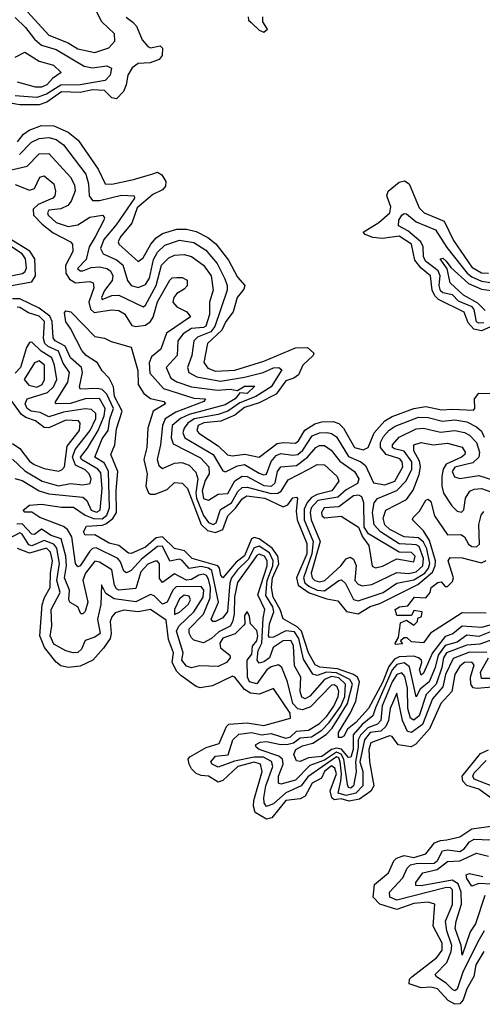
# Model space of a CAD drawing. Extents: x 2494106 to 2685573, y 758056 to 915185.
# Tile 467 of 507: x 2658364 to 2660279, y 878561 to 882634. Entities that reach past the tile are written whole.
import ezdxf

# ---------------------------------------------------------------- set-up
doc = ezdxf.new("R2010")
doc.units = 0

msp = doc.modelspace()

# ---------------------------------------------------------------- linework, layer by layer
at = {"layer": '0CON05XD'}
for points in [[(2658395.8, 882665.8), (2658485, 882569.5), (2658565, 882538.1), (2658605, 882513.2), (2658675, 882498.5), (2658732.6, 882517.4), (2658757.8, 882545), (2658756.4, 882575), (2658704.5, 882625), (2658684, 882665)], [(2658345, 882642.2), (2658388.3, 882601.7), (2658425, 882552.9), (2658455, 882528.2), (2658515, 882510), (2658631.4, 882441.4), (2658665, 882435.3), (2658725, 882442.5), (2658743.4, 882433.4), (2658738.2, 882405), (2658717.5, 882382.5), (2658615, 882364.9), (2658535, 882362.3), (2658475, 882325.7), (2658435, 882311.6), (2658345, 882318.4)], [(2658805, 882643.8), (2658833, 882623), (2658847, 882606.9), (2658870.7, 882550.7), (2658895, 882522.5), (2658905, 882518), (2658945, 882525.6), (2658955.4, 882515.4), (2658954.4, 882485), (2658940.9, 882469.1), (2658904.6, 882455.3), (2658855, 882452.9), (2658829.2, 882435)], [(2659310, 882645), (2659311.7, 882631.7), (2659321.7, 882621.7), (2659355, 882590), (2659375, 882582.5)], [(2659375, 882582.5), (2659390, 882595), (2659370, 882625), (2659370, 882645)], [(2658345, 882478.5), (2658385, 882499.4), (2658445, 882462.7), (2658503.8, 882445), (2658536.2, 882415), (2658499.6, 882390.4), (2658476.5, 882365), (2658455, 882354.7), (2658430, 882355), (2658354.8, 882374.8)], [(2658829.2, 882435), (2658812.1, 882405), (2658805.3, 882364.8), (2658793.4, 882336.6), (2658765, 882306.5), (2658745, 882310.6), (2658715, 882340.3), (2658665, 882343.8), (2658615, 882333), (2658536.9, 882335), (2658476.7, 882293.3), (2658445, 882281), (2658365, 882281.7), (2658325, 882288.7)], [(2658355, 882128.7), (2658379.4, 882160.6), (2658402.8, 882177.2), (2658455, 882196.2), (2658505, 882194.8), (2658565, 882168.2), (2658606.2, 882135), (2658689.3, 882015), (2658718, 881955), (2658745, 881953.3), (2658835, 881972.3), (2658915, 881996.9), (2658935, 882002.5), (2658952.3, 881992.4), (2658968.8, 881965), (2658967.9, 881945), (2658955, 881930), (2658915, 881910.5), (2658850.7, 881855), (2658827.6, 881792.4), (2658781.8, 881735), (2658772.1, 881715), (2658774.5, 881705), (2658855, 881634), (2658875, 881648.9), (2658906.4, 881705), (2658929, 881731), (2658955, 881749.2), (2659015, 881766.8), (2659055, 881767.6), (2659095, 881757.4), (2659142.6, 881732.6), (2659176.2, 881706.2), (2659228.9, 881638.9), (2659265, 881568.9), (2659295.7, 881534.3), (2659291.1, 881518.9), (2659264.5, 881485), (2659247.3, 881425), (2659217.5, 881385), (2659200.3, 881349.8), (2659141.3, 881295), (2659125.8, 881215.8), (2659142.1, 881192.1), (2659175, 881180), (2659254.2, 881184.2), (2659375, 881221.4), (2659505, 881276.7), (2659555, 881278.1), (2659582, 881255), (2659579.2, 881245), (2659536.1, 881205), (2659517.9, 881165), (2659498.6, 881151.4), (2659465, 881140.3), (2659425, 881084.7), (2659355, 881049), (2659295, 881030.2), (2659255, 880998.5), (2659197.2, 880972.8), (2659126.6, 880966.6), (2659103.2, 880955), (2659097.7, 880935), (2659105, 880923.1), (2659185, 880871.1), (2659223.6, 880833.6), (2659245, 880830.2), (2659296.5, 880836.5), (2659355.7, 880824.3), (2659429.7, 880880.3), (2659455, 880885.7), (2659505, 880881.8), (2659517.6, 880892.4), (2659544, 880936), (2659585, 880961.7), (2659615, 880971), (2659661.7, 880971.7), (2659685, 880963.3), (2659704.8, 880944.8), (2659750, 880865), (2659785.9, 880854.1), (2659805.9, 880864.1), (2659831.1, 880925), (2659875, 880974.2), (2659905, 880992.7), (2659994.8, 881025.2), (2660045, 881034.3), (2660109.6, 881019.6), (2660155, 881023.3), (2660241.7, 881018.3), (2660247.8, 881025), (2660246.9, 881065), (2660265, 881089.1), (2660385, 881088.1)], [(2658363.6, 882076.4), (2658412.7, 882127.3), (2658445, 882142.1), (2658485, 882146.5), (2658515, 882138.4), (2658545.9, 882115.9), (2658637.8, 881995), (2658648.4, 881955), (2658651.1, 881905), (2658665, 881886.5), (2658695, 881885.9), (2658785, 881907.8), (2658837.5, 881905), (2658838.8, 881895), (2658763.3, 881785), (2658712.5, 881725), (2658698.1, 881688.1), (2658708.9, 881665), (2658765, 881641.2), (2658790.4, 881620.5), (2658810.3, 881555), (2658825, 881534.1), (2658855, 881526.3), (2658885, 881538), (2658901.1, 881565), (2658917.5, 881642.5), (2658935, 881672), (2658965, 881700.8), (2659025, 881721.4), (2659085, 881711.9), (2659135, 881681.2), (2659181.6, 881625), (2659212.6, 881562.6), (2659223.2, 881535), (2659222.5, 881515), (2659171.3, 881365), (2659155, 881342.1), (2659099.6, 881320.5), (2659085.3, 881305), (2659075.9, 881245), (2659058.2, 881195), (2659063.6, 881175), (2659097.1, 881157.1), (2659195, 881139), (2659294.3, 881155), (2659371.1, 881175), (2659415, 881194.3), (2659436.2, 881195), (2659449.6, 881185), (2659405, 881115.2), (2659341.9, 881075), (2659275, 881049.2), (2659225, 881014.6), (2659185, 881000.8), (2659086.7, 880983.3), (2659059.5, 880965), (2659044.2, 880945), (2659039.4, 880925), (2659047.9, 880905), (2659165, 880835.7), (2659205, 880768.1), (2659216, 880764), (2659265, 880788.9), (2659295, 880794.3), (2659355, 880758.4), (2659375, 880751.8), (2659385, 880754.5), (2659405, 880807.1), (2659425, 880831.2), (2659445, 880839.3), (2659495, 880832.5), (2659515, 880836), (2659536.1, 880853.9), (2659575, 880912.3), (2659605, 880925.2), (2659636.1, 880926.1), (2659655, 880922.6), (2659675, 880908.9), (2659725, 880827.4), (2659775.4, 880805), (2659795, 880790), (2659827.8, 880717.7), (2659875, 880709.6), (2659916.2, 880725), (2659949.8, 880785), (2659947.2, 880805), (2659937.8, 880817.8), (2659881.4, 880835), (2659856.7, 880865), (2659856.8, 880885), (2659869.8, 880910.2), (2659893.4, 880936.6), (2659917.4, 880952.6), (2660015, 880989.4), (2660055, 880988.4), (2660113.6, 880973.6), (2660165, 880978.9), (2660215, 880970.7), (2660255, 880949.5), (2660275, 880932.5), (2660286.5, 880906.5)], [(2658312, 882008), (2658395, 882027.3), (2658445, 882079.2), (2658485, 882080.5), (2658575, 881983.1), (2658590.7, 881950.7), (2658593.8, 881926.2), (2658577, 881883), (2658563.3, 881865), (2658535, 881851.8), (2658485, 881845.3), (2658478.8, 881835), (2658482, 881825), (2658515, 881794.8), (2658565, 881777.8), (2658604.5, 881785.5), (2658655, 881816.8), (2658706.7, 881825), (2658715.4, 881815.4), (2658712.7, 881805), (2658676.1, 881735)], [(2658345, 881951.8), (2658405, 881928.5), (2658425.5, 881935), (2658447.5, 881982.5), (2658465, 881988.1), (2658505.4, 881955), (2658512.1, 881925), (2658509.6, 881905), (2658501.9, 881895), (2658440.2, 881869.8), (2658420.4, 881850.5), (2658421.5, 881825), (2658457.8, 881787.8), (2658502.3, 881752.3), (2658573.8, 881715), (2658582.5, 881705), (2658584.4, 881675), (2658553.1, 881616.9), (2658555.4, 881585.4), (2658570.4, 881560.4), (2658595, 881545.7), (2658655, 881551.2), (2658668.1, 881545), (2658670.7, 881525), (2658649.8, 881465), (2658656.9, 881436.9), (2658672.7, 881422.7), (2658745, 881433.5), (2658775, 881430.7), (2658797.7, 881417.7), (2658828.9, 881368.9), (2658845, 881364.6), (2658885, 881370.8), (2658904.8, 881385.2), (2658916.7, 881403.3), (2658935, 881466.5), (2658985, 881557.1), (2658995, 881565.6), (2659015, 881568.1), (2659036.8, 881566.8), (2659056.8, 881556.8), (2659057, 881533), (2659045, 881518.8), (2659015, 881502), (2659001.4, 881485), (2658997.8, 881465), (2659015, 881445.6), (2659055.6, 881425), (2659070.6, 881405), (2658972.3, 881337.7), (2658948.9, 881271.1), (2658910.1, 881239.9), (2658899.3, 881215), (2658902.1, 881172), (2658959, 881109), (2659085, 881068), (2659133.3, 881065), (2659125.8, 881055), (2659010.1, 881009.9), (2658966.6, 880983.4), (2658955.2, 880955), (2658947, 880875), (2658933.5, 880815), (2658939.7, 880789.7), (2658955, 880777.5), (2659005, 880800), (2659035, 880802.7), (2659065, 880790.8), (2659092.8, 880762.7), (2659100.7, 880735), (2659092.6, 880677.4), (2659095.5, 880655), (2659125, 880582.7), (2659145, 880554.1), (2659165, 880546.1), (2659177.8, 880552.2), (2659195, 880607.9), (2659240.6, 880635), (2659267.1, 880682.8), (2659285, 880699), (2659305, 880700.6), (2659405, 880674), (2659432.5, 880675), (2659445.8, 880684.2), (2659475, 880731.2), (2659560.6, 880775), (2659595, 880793.8), (2659625, 880792.7), (2659677.8, 880745), (2659685.5, 880725), (2659656.2, 880685), (2659595, 880669.6), (2659572.3, 880657.7), (2659553.3, 880636.7), (2659541.1, 880608.9), (2659540.9, 880565), (2659578.1, 880475), (2659573, 880425), (2659538, 880325), (2659544.8, 880305), (2659561.2, 880291.2), (2659595, 880274.6), (2659625, 880271.2), (2659685, 880314.6), (2659696.6, 880316.6), (2659711.9, 880301.9), (2659745, 880235.7), (2659765, 880230.8), (2659867.8, 880265), (2659925, 880303.8), (2659995, 880316.9), (2660040.6, 880345), (2660055.9, 880365), (2660061, 880385), (2660048.9, 880445), (2660035, 880473.5), (2660015, 880491.1), (2659955, 880494.8), (2659896.2, 880525), (2659874.7, 880545), (2659868, 880572), (2659880, 880605), (2659965, 880649.5), (2659992.3, 880687.7), (2660017.4, 880752.6), (2660023.3, 880785), (2660018.5, 880808.5), (2659995, 880850), (2659995.7, 880875), (2660025, 880884.7), (2660075, 880875.3), (2660135, 880882.7), (2660195, 880866.4), (2660208.2, 880845), (2660206.5, 880835), (2660191.9, 880825), (2660129.7, 880795), (2660117.1, 880775), (2660111.6, 880745), (2660110.8, 880705), (2660118.7, 880675), (2660152.7, 880622.7), (2660175, 880601.4), (2660193, 880597), (2660202.8, 880607.2), (2660208.5, 880655), (2660226.6, 880683.4), (2660245, 880692.3), (2660275, 880694.7), (2660365, 880663.1)], [(2660335, 881373.6), (2660275, 881346.5), (2660244, 881354), (2660219.9, 881379.9), (2660203.9, 881423.9), (2660097, 881477), (2660082, 881492), (2660070.6, 881515), (2660064, 881575), (2660025.9, 881605.9), (2659999.2, 881639.2), (2659985, 881705.3), (2659935, 881738.4), (2659865, 881728.9), (2659825, 881733.4), (2659793.3, 881745), (2659786.2, 881755), (2659850.5, 881795), (2659895.3, 881835), (2659899.9, 881859.9), (2659883.1, 881905), (2659889.2, 881925), (2659935, 881961.4), (2659957.1, 881967.1), (2659975.4, 881955.4), (2660017.1, 881855), (2660038.1, 881835), (2660120.2, 881800.2), (2660160, 881720), (2660235, 881610.3), (2660275, 881586.4), (2660305, 881585.9)], [(2660285, 881380.6), (2660265, 881378.5), (2660255, 881384.8), (2660245.2, 881435), (2660236.7, 881446.7), (2660179.8, 881469.8), (2660155, 881496), (2660115, 881503.4), (2660105, 881512.4), (2660100.2, 881535), (2660103.6, 881575), (2660096.2, 881595), (2660044, 881635), (2660035.6, 881655), (2660034.1, 881695), (2660024.4, 881715), (2659970.5, 881760.5), (2659931.2, 881781.2), (2659933.2, 881805), (2659945, 881825.5), (2659955, 881832.3), (2659965, 881830.4), (2660005, 881798), (2660084.5, 881764.5), (2660131.9, 881691.9), (2660216.7, 881585), (2660235, 881569.7), (2660275, 881552.2), (2660312.8, 881547.2)], [(2658315, 881531), (2658415, 881549.4), (2658429.1, 881575), (2658426.2, 881645), (2658405.8, 881675.8), (2658313.1, 881733.1)], [(2658676.1, 881735), (2658651.1, 881695), (2658638.6, 881641.4), (2658603.1, 881605), (2658613.8, 881595), (2658625, 881594.7), (2658660.6, 881609.4), (2658695, 881611.1), (2658724.2, 881605), (2658739.6, 881595), (2658749.2, 881575), (2658747.3, 881555), (2658715, 881514.3), (2658703.1, 881485), (2658705.9, 881475.9), (2658745, 881493.1), (2658774.7, 881494.7), (2658875, 881445.6), (2658885, 881452.9), (2658929.3, 881535), (2658951.5, 881618.5), (2658981.2, 881648.8), (2659005, 881659.6), (2659045, 881662), (2659075, 881654.6), (2659125, 881617.9), (2659156.8, 881575), (2659164.6, 881515), (2659149.7, 881465), (2659149.3, 881415), (2659135, 881366.4), (2659125, 881360.2), (2659075, 881357), (2659040.5, 881335), (2659018.2, 881305), (2659015.3, 881245), (2658970, 881195), (2658989.3, 881150.7), (2659014.6, 881135.4), (2659075, 881115.6), (2659182.1, 881102.1), (2659235.6, 881105.6), (2659265, 881100.6), (2659295, 881118.1), (2659337.5, 881117.5), (2659305, 881087.8), (2659275, 881090), (2659255.2, 881065), (2659215, 881040.5), (2659065, 881001.1), (2659030.3, 880985), (2658994.7, 880955), (2658991.1, 880905), (2658999.2, 880879.2), (2659112, 880822), (2659147.2, 880785), (2659148, 880755), (2659132.4, 880727.6), (2659119.5, 880685), (2659125, 880654.1), (2659145, 880646.9), (2659185, 880671.1), (2659225, 880674.6), (2659254.1, 880725.9), (2659285, 880746.2), (2659305, 880744.8), (2659375, 880706.9), (2659406.1, 880703.9), (2659421.9, 880718.1), (2659431.3, 880765), (2659445, 880784.6), (2659509.9, 880790.1), (2659555.8, 880824.2), (2659589.1, 880865), (2659605, 880872.8), (2659625, 880872.5), (2659652.9, 880852.9), (2659688.4, 880808.4), (2659749.6, 880765), (2659767.8, 880735), (2659762.3, 880715), (2659715, 880689.4), (2659681.4, 880658.6), (2659598.2, 880645), (2659570.2, 880615), (2659565.8, 880595), (2659570.2, 880565), (2659607.2, 880475), (2659570.6, 880345), (2659573.9, 880325), (2659585, 880313.8), (2659605, 880309.1), (2659627.3, 880315), (2659693, 880375), (2659715, 880403.3), (2659731.2, 880411.2), (2659745, 880402.5), (2659756.2, 880376.2), (2659751.6, 880315), (2659765, 880298.7), (2659781.6, 880291.6), (2659821.8, 880298.2), (2659925, 880347), (2659975, 880342.8), (2660005, 880349.7), (2660032.7, 880375), (2660035.1, 880405), (2660017.6, 880455), (2660005, 880462.5), (2659987, 880463), (2659935, 880466.5), (2659857.4, 880515), (2659831.6, 880545), (2659823.9, 880595), (2659831.4, 880635), (2659845, 880653.2), (2659925, 880686.7), (2659963.1, 880726.9), (2659987, 880775), (2659987.4, 880805), (2659955, 880849), (2659915, 880858.8), (2659907.5, 880865), (2659907.3, 880875), (2659935, 880907.8), (2660005, 880941.4), (2660035, 880944.1), (2660105, 880928), (2660165, 880934.8), (2660205, 880926.4), (2660225, 880915.9), (2660255.2, 880885), (2660266.7, 880845), (2660264.3, 880825), (2660239.1, 880800.9), (2660165, 880783.6), (2660154, 880765), (2660163, 880743), (2660185, 880736.5), (2660265, 880748), (2660355, 880719)], [(2658295, 881568), (2658375.6, 881584.4), (2658387.2, 881592.8), (2658392.4, 881607.6), (2658388.1, 881645), (2658374, 881665), (2658305, 881710.5)], [(2660290.4, 881430.4), (2660260.8, 881460.8), (2660200.6, 881495), (2660146.2, 881545), (2660132.9, 881602.9), (2660104.3, 881645), (2660115, 881646.9), (2660128.9, 881635), (2660148.6, 881608.5), (2660222.1, 881542.1), (2660275, 881519.8), (2660316.9, 881513.1)], [(2660375, 880127.1), (2660265, 880083), (2660215, 880088.2), (2660175, 880058.8), (2660125, 880045.6), (2660095.4, 880005), (2660083.7, 879955), (2660058.4, 879895), (2660021.1, 879865), (2660005, 879832.9), (2659977.6, 879957.6), (2659955, 879973.5), (2659925, 879967.3), (2659905, 879944.3), (2659837, 879787), (2659825.7, 879754.3), (2659781.5, 879718.5), (2659744.2, 879675.8), (2659744.4, 879615.6), (2659735, 879583.2), (2659725, 879582.9), (2659696.4, 879616.4), (2659675, 879621.5), (2659655.1, 879614.9), (2659615, 879587), (2659559.4, 879580.6), (2659525, 879565.4), (2659509.1, 879569.1), (2659498.9, 879595), (2659506.6, 879615), (2659535, 879630.4), (2659577.9, 879642.1), (2659632.8, 879677.3), (2659656.8, 879703.2), (2659721.2, 879805), (2659741.7, 879885), (2659730.4, 879905), (2659675, 879932.3), (2659634.3, 879935.7), (2659595, 879921.6), (2659577.2, 879927.2), (2659538.6, 879988.6), (2659519.1, 880075), (2659501.3, 880101.4), (2659465, 880106), (2659415, 880080), (2659398.5, 880078.5), (2659394.4, 880085), (2659398.2, 880135), (2659416.4, 880185), (2659411.2, 880205), (2659382.7, 880252.7), (2659389, 880315), (2659412.1, 880375), (2659413.5, 880395), (2659398.5, 880428.5), (2659355, 880456), (2659335, 880449.6), (2659309, 880401), (2659265, 880358), (2659241, 880325), (2659233.3, 880305), (2659223.6, 880186.4), (2659205, 880159.7), (2659175, 880145.4), (2659163.3, 880145), (2659156.5, 880155), (2659187, 880225), (2659159.5, 880355), (2659145, 880365.3), (2659115, 880372.1), (2659065, 880364.1), (2659036.9, 880396.9), (2659025, 880402.1), (2658985, 880393.6), (2658955, 880456.1), (2658935, 880454.8), (2658868, 880402), (2658825, 880355.3), (2658805.5, 880345.6), (2658795, 880353.1), (2658781.3, 880391.3), (2658770, 880405), (2658680, 880450), (2658665, 880446.8), (2658653.9, 880436.1), (2658615, 880374.6), (2658605, 880371.1), (2658595.3, 880385.3), (2658580, 880495), (2658562, 880525), (2658545, 880537.4), (2658448, 880575), (2658415, 880596.7), (2658385, 880596.7), (2658378.8, 880605), (2658405, 880625.8), (2658455, 880630), (2658537.5, 880617.5), (2658587.2, 880617.2), (2658634.7, 880584.7), (2658670.2, 880570.2), (2658705, 880569.8), (2658724.6, 880585), (2658735.7, 880615), (2658731.4, 880765), (2658715, 880799.1), (2658675.4, 880825), (2658705, 880900.5), (2658730.2, 880935), (2658737.3, 880982.7), (2658752.3, 881025), (2658724.8, 881085), (2658705, 881104.4), (2658685, 881109), (2658615, 881106.2), (2658611.5, 881115), (2658624.7, 881175), (2658619.4, 881195), (2658574.6, 881234.6), (2658553, 881283), (2658511.6, 881305), (2658502, 881318), (2658498.2, 881385), (2658488.2, 881408.2), (2658445, 881441.1), (2658365, 881479.2), (2658335, 881479.4)], [(2658344.5, 880735.5), (2658375, 880728.1), (2658445, 880685.7), (2658485, 880672.5), (2658625, 880658.8), (2658641.4, 880645), (2658660, 880605), (2658682.6, 880597.4), (2658697.2, 880605), (2658705.1, 880694.9), (2658699.5, 880759.5), (2658688, 880775), (2658620, 880815), (2658615.3, 880825), (2658645, 880861.1), (2658688.9, 880935), (2658714.1, 880995), (2658718.3, 881025), (2658695, 881067.4), (2658635.7, 881065), (2658575, 881045.9), (2658515.6, 881045.6), (2658511.1, 881051.1), (2658563.9, 881135), (2658569.7, 881175), (2658543.6, 881213.6), (2658525, 881263.1), (2658482.4, 881282.4), (2658468.4, 881295), (2658462.7, 881315), (2658466.7, 881385), (2658445, 881407.6), (2658401.1, 881421.1), (2658365, 881444.1), (2658354, 881445)], [(2660405, 880156.1), (2660275, 880119.7), (2660195, 880125.1), (2660156.7, 880093.3), (2660125, 880083), (2660072.4, 880015), (2660035, 879930.8), (2660025, 879922.5), (2660018.9, 879945), (2660028.2, 879975), (2660026.4, 879985), (2660014.6, 879995), (2659995, 880001.5), (2659935, 879999.1), (2659915, 879989.5), (2659892, 879958), (2659865, 879892.7), (2659808.1, 879785), (2659755, 879726.8), (2659721, 879699), (2659705, 879670), (2659695.4, 879664.6), (2659683.3, 879665), (2659683.5, 879685), (2659732.8, 879767.2), (2659754.8, 879815), (2659760.7, 879845), (2659770.5, 879895), (2659762.7, 879915), (2659746.2, 879926.1), (2659679.1, 879949.1), (2659606.3, 879956.3), (2659587.5, 879965), (2659559.1, 880015), (2659530.6, 880105), (2659512.8, 880122.8), (2659455, 880155.5), (2659442.4, 880195), (2659413, 880245), (2659406.6, 880285), (2659410.8, 880325), (2659436.2, 880383.8), (2659432.4, 880415), (2659408.5, 880448.5), (2659355, 880486.3), (2659335, 880492.6), (2659324, 880486), (2659295, 880415.7), (2659260.2, 880389.8), (2659205, 880325.6), (2659196, 880336), (2659191.7, 880365), (2659184.6, 880374.6), (2659078.5, 880405), (2659046.4, 880436.4), (2659005, 880446.3), (2658955.5, 880495.5), (2658928.8, 880491.2), (2658885, 880452.4), (2658825, 880426.2), (2658815, 880427.1), (2658775, 880459.1), (2658735, 880468.2), (2658675, 880503.4), (2658635, 880501.5), (2658628.2, 880515), (2658640.9, 880539.1), (2658705, 880543), (2658720.7, 880549.3), (2658749, 880571), (2658765.2, 880595), (2658762.8, 880687.2), (2658770.3, 880765), (2658741.2, 880835), (2658758.2, 880875), (2658765, 880942), (2658788.6, 881015), (2658756.2, 881075), (2658751.9, 881115), (2658735, 881151.4), (2658705, 881182), (2658685.8, 881215), (2658638.8, 881245), (2658621.2, 881265), (2658575, 881356.7), (2658554.5, 881384.5), (2658549.3, 881420.7), (2658555, 881430), (2658575.8, 881425.8), (2658675, 881323.8), (2658715, 881316.2), (2658742.5, 881302.5), (2658825, 881278.8), (2658852.8, 881182.7), (2658854.1, 881125), (2658877.3, 881087.3), (2658905, 881067.5), (2658960.8, 881055), (2658967.1, 881045), (2658916, 881014), (2658894, 880945), (2658890.9, 880865), (2658878.4, 880815), (2658891, 880755), (2658885.7, 880705), (2658896.8, 880676.8), (2658905, 880670.9), (2658925, 880671.6), (2658975, 880690.8), (2659005, 880719.5), (2659037.2, 880717.3), (2659059.2, 880695), (2659115.7, 880545.7), (2659141.2, 880521.2), (2659175, 880512.4), (2659205, 880525.3), (2659225, 880581.4), (2659257.2, 880612.8), (2659285, 880652.3), (2659303.6, 880665), (2659378.2, 880655), (2659455, 880618.7), (2659473.2, 880626.8), (2659495, 880655.6), (2659509.2, 880659.2), (2659513.6, 880653.6), (2659509, 880601), (2659512.8, 880565), (2659552.9, 880467.1), (2659553, 880425), (2659509.6, 880325), (2659516.2, 880295), (2659562.7, 880262.7), (2659635, 880238.2), (2659680.9, 880230.9), (2659716.6, 880186.6), (2659765, 880176.8), (2659815, 880206.3), (2659855, 880219), (2660012.2, 880297.8), (2660071.9, 880348.1), (2660083.7, 880375), (2660085.1, 880395), (2660060.4, 880480.4), (2660035, 880520), (2659989.5, 880565), (2659992.2, 880575), (2660019, 880601), (2660045, 880646), (2660055, 880651.2), (2660065, 880641.2), (2660081.1, 880581.1), (2660135, 880502.5), (2660190, 880505), (2660205.3, 880495.3), (2660221.8, 880465), (2660235, 880454.7), (2660255, 880454.2), (2660267.5, 880465), (2660264, 880546), (2660274.4, 880585), (2660285, 880600)], [(2658335, 880815.8), (2658385, 880768), (2658456.9, 880725), (2658525, 880705.9), (2658575, 880715.9), (2658625, 880709.5), (2658655.5, 880715), (2658660.3, 880735), (2658652, 880755), (2658635, 880772.5), (2658595, 880791.9), (2658583, 880825), (2658593.4, 880856.6), (2658655.9, 880935), (2658678.8, 880985), (2658678.8, 881005), (2658661, 881021), (2658634.8, 881024.8), (2658545, 881010), (2658485, 880991.6), (2658449.4, 881009.4), (2658411.9, 881015), (2658394.8, 881025), (2658386.5, 881045), (2658394.5, 881065), (2658478.6, 881091.4), (2658504.3, 881115), (2658518, 881145), (2658508.8, 881205), (2658496.7, 881235), (2658452.4, 881262.4), (2658415, 881300), (2658405, 881299.2), (2658392.1, 881277.9), (2658367.8, 881195), (2658345, 881172.3)], [(2658435, 881114.4), (2658457.8, 881125), (2658467.2, 881145), (2658467.2, 881205), (2658445, 881222.8), (2658424.8, 881215.2), (2658382.9, 881145), (2658401.8, 881121.8), (2658435, 881114.4)], [(2658335, 880880.4), (2658365, 880860.8), (2658405, 880808.5), (2658423.9, 880793.9), (2658465, 880777.7), (2658525, 880767.1), (2658538.3, 880771.7), (2658549.6, 880785), (2658560.7, 880869.3), (2658611.1, 880935), (2658614.6, 880964.6), (2658607.1, 880975), (2658555, 880977.6), (2658485, 880945.7), (2658465, 880946.6), (2658429.5, 880975), (2658389, 880989), (2658371.4, 881001.4), (2658316.6, 881076.6)], [(2659836.8, 880366.8), (2659865, 880373.9), (2659925, 880403.8), (2659995, 880390.9), (2660001.3, 880415), (2659985, 880429.7), (2659935, 880431.5), (2659808, 880508), (2659790, 880535), (2659788.6, 880635), (2659780.4, 880660.4), (2659767.1, 880667.1), (2659746, 880665), (2659685, 880619.2), (2659624.3, 880615), (2659613.3, 880595), (2659615, 880583.3), (2659625, 880574), (2659695, 880580.8), (2659766, 880535), (2659782.9, 880495), (2659808.9, 880458.9), (2659823, 880373), (2659836.8, 880366.8)], [(2660365, 880085.2), (2660269, 880051), (2660215, 880046.8), (2660130.2, 880015), (2660118.7, 879995), (2660111.8, 879955), (2660087.3, 879885), (2660047, 879843), (2660016.9, 879755), (2659995, 879736.6), (2659981.9, 879745), (2659970.3, 879785), (2659968.7, 879868.7), (2659957.5, 879917.5), (2659945, 879932.7), (2659925, 879925.3), (2659905, 879895.7), (2659864.5, 879795.5), (2659859.2, 879735), (2659845, 879720), (2659804.9, 879705.1), (2659774.9, 879675.1), (2659764.6, 879655), (2659764.7, 879625.3), (2659753.7, 879565), (2659757.3, 879522.7), (2659745.6, 879465), (2659735, 879456), (2659725, 879458.2), (2659720.1, 879470.1), (2659706, 879576), (2659695, 879596.1), (2659675, 879604.6), (2659625, 879570.6), (2659565, 879549.2), (2659505, 879489), (2659445, 879471.8), (2659435.5, 879475.5), (2659435.8, 879505), (2659454.4, 879555), (2659451.4, 879575), (2659437.1, 879587.1), (2659355, 879615.4), (2659342.1, 879625), (2659340.6, 879635), (2659358.8, 879645), (2659385, 879648.5), (2659445, 879635.4), (2659475, 879636.8), (2659496.9, 879643.1), (2659525, 879664.2), (2659571.8, 879668.2), (2659615, 879695.8), (2659645, 879726.6), (2659692.9, 879795), (2659709.2, 879835), (2659713, 879885), (2659685, 879911.4), (2659655, 879917.6), (2659626, 879905), (2659565, 879836), (2659545, 879825.3), (2659531.3, 879831.3), (2659524.4, 879855), (2659528, 879915), (2659501.2, 879961.2), (2659497.9, 880045), (2659486.7, 880066.7), (2659455, 880064.3), (2659413.2, 880036.8), (2659398.2, 879995), (2659375, 879978), (2659355, 879972), (2659346.4, 879985), (2659351.1, 880025), (2659366.7, 880055), (2659371.5, 880158.5), (2659378.8, 880195), (2659349.2, 880255), (2659388.4, 880375), (2659388.6, 880395), (2659376.6, 880415), (2659355, 880423), (2659345, 880418), (2659265, 880306.2), (2659253.3, 880246.7), (2659251.7, 880175), (2659245, 880143.3), (2659234.6, 880125.4), (2659187.7, 880102.3), (2659157.5, 880075), (2659125, 880056.9), (2659085, 880067.8), (2659075, 880077.8), (2659065, 880096.2), (2659065.9, 880115), (2659124.4, 880175.6), (2659153, 880243), (2659153.3, 880285), (2659145, 880320.5), (2659136.7, 880335), (2659125, 880340.4), (2659105, 880336.1), (2659075, 880318.3), (2659055, 880315.9), (2659005, 880341.3), (2658955, 880305.6), (2658943, 880323), (2658942.7, 880382.7), (2658935, 880393.6), (2658925, 880394), (2658895, 880381.2), (2658865, 880350), (2658845, 880281.2), (2658775, 880274.8), (2658765, 880279.3), (2658755.8, 880295), (2658745, 880358.5), (2658695, 880390.8), (2658675.5, 880394.5), (2658636.4, 880345), (2658625.8, 880315.8), (2658646.2, 880225), (2658635, 880186), (2658625, 880176.2), (2658616.7, 880176.7), (2658604.2, 880205), (2658573.6, 880223.6), (2658566.9, 880235), (2658569.8, 880275), (2658549.4, 880325), (2658557.3, 880375), (2658555.5, 880415.5), (2658536.1, 880486.1), (2658495, 880500.9), (2658455, 880526.8), (2658425, 880504.7), (2658415, 880505.3), (2658375, 880548.9), (2658352.7, 880547.3)], [(2660297.2, 880017.2), (2660225, 880018.2), (2660157.9, 879992.1), (2660126.1, 879925), (2660115.4, 879874.6), (2660072.9, 879825), (2660031.7, 879718.3), (2659985, 879685.9), (2659969.7, 879689.7), (2659948.7, 879735), (2659925, 879848.8), (2659897.1, 879785), (2659889.8, 879735), (2659879.1, 879710.9), (2659858.4, 879691.6), (2659814.9, 879685.1), (2659791.6, 879655), (2659771.8, 879565), (2659783.6, 879525), (2659784.8, 879465), (2659755.6, 879434.4), (2659715, 879425.1), (2659682.6, 879435), (2659693.1, 879485), (2659696.4, 879515), (2659691, 879565), (2659685, 879580.2), (2659674.7, 879585), (2659557.3, 879502.7), (2659529.3, 879465), (2659465, 879436.5), (2659415, 879391.1), (2659385, 879379.5), (2659375.3, 879395.3), (2659374.8, 879415), (2659383, 879465), (2659411.7, 879545), (2659405.8, 879565.8), (2659373.5, 879583.5), (2659335, 879584.3), (2659252.6, 879567.4), (2659185, 879541.8), (2659160, 879555), (2659155.5, 879565), (2659175, 879587.7), (2659226.9, 879593.1), (2659246.2, 879655), (2659271, 879679), (2659325, 879685.9), (2659365, 879676.4), (2659405, 879681.2), (2659465, 879661.6), (2659485, 879668.4), (2659509.1, 879690.9), (2659558.9, 879695), (2659605, 879722.7), (2659635, 879753), (2659664.4, 879795), (2659682.3, 879835), (2659685.5, 879855.5), (2659678, 879875), (2659665, 879883.1), (2659655, 879881.1), (2659567.6, 879792.4), (2659535, 879780), (2659515, 879783.7), (2659495, 879806.2), (2659472.9, 879895), (2659449.4, 879955), (2659435.8, 879965.8), (2659405, 879957.1), (2659386.8, 879945), (2659345, 879887.6), (2659315.6, 879895.6), (2659307.1, 879915), (2659305.6, 879984.4), (2659325, 880009.5), (2659327.3, 880042.7), (2659345.4, 880064.6), (2659349.2, 880085), (2659345, 880107.1), (2659320, 880135), (2659315.6, 880165), (2659305, 880186.7), (2659295, 880170), (2659296.2, 880135), (2659291.1, 880128.9), (2659256.4, 880093.6), (2659205, 880075.5), (2659192.4, 880055), (2659195.7, 880035.7), (2659233.8, 880005), (2659235.4, 879995), (2659220, 879975), (2659185, 879958.4), (2659108.8, 879961.2), (2659075, 879953.5), (2659055, 879959.6), (2659035.8, 879985), (2659040.3, 880015), (2659013.7, 880105), (2659022.9, 880125), (2659084.6, 880185.4), (2659123.4, 880245), (2659126.6, 880275), (2659115, 880290), (2659011.7, 880288.3), (2658998.4, 880275), (2658975, 880224.7), (2658955, 880216.5), (2658920.5, 880250.5), (2658905, 880256.2), (2658845, 880225.7), (2658755, 880239), (2658721.2, 880261.2), (2658703, 880297), (2658699.4, 880215), (2658685.7, 880155), (2658696.9, 880095), (2658675, 880079.6), (2658635, 880065.7), (2658619.4, 880030.6), (2658605, 880016.7), (2658585, 880014.7), (2658555, 880023.8), (2658505, 880051.5), (2658489.7, 880085), (2658497.2, 880125), (2658494, 880195), (2658531.3, 880265), (2658518.3, 880315), (2658528.9, 880385), (2658518, 880448), (2658505.1, 880465.1), (2658465, 880480.1), (2658415, 880457.6), (2658401.5, 880461.5), (2658375, 880505.9), (2658365, 880510.8), (2658314.9, 880485.1)], [(2659205, 879487.7), (2659185, 879480.3), (2659145, 879504.8), (2659115, 879507.4), (2659095, 879516.5), (2659075.3, 879535), (2659065.3, 879555), (2659061.6, 879575), (2659067.9, 879585), (2659136.1, 879623.9), (2659190, 879640), (2659219.8, 879710.2), (2659229.7, 879720.3), (2659305, 879725.3), (2659375, 879714.7), (2659485, 879744.4), (2659483.9, 879765), (2659415, 879868), (2659356.2, 879843.8), (2659318.8, 879848.8), (2659295, 879862.9), (2659255, 879914.4), (2659245, 879918.5), (2659161.9, 879878.1), (2659111, 879871), (2659095, 879876.1), (2659031.2, 879921.2), (2659015, 879937.6), (2658995.6, 879975), (2659000, 880015), (2658980.4, 880070.4), (2658970.6, 880150.6), (2658905, 880194.1), (2658855, 880184.8), (2658795, 880191.9), (2658759.3, 880180.7), (2658745.3, 880164.7), (2658738.8, 880145), (2658742.5, 880095), (2658738.1, 880075), (2658711.6, 880035), (2658666.8, 879985), (2658615, 879960.3), (2658565, 879954.3), (2658535, 879961.9), (2658515, 879976.4), (2658467, 880037), (2658447.2, 880085), (2658456.6, 880213.4), (2658466.3, 880243.7), (2658490.7, 880285), (2658491.4, 880345), (2658499.6, 880395), (2658491.4, 880431.4), (2658475, 880448.3), (2658405, 880428), (2658355, 880446.4)], [(2660295, 880179.2), (2660195, 880180), (2660063.9, 880096.1), (2660035, 880056.7), (2659985, 880060), (2659967.5, 880077.5), (2659955, 880077.5), (2659940, 880065), (2659948.3, 880051.7), (2659920, 880050), (2659917.5, 880055), (2659931.7, 880078.3), (2659940.7, 880139.3), (2659965, 880150), (2659995, 880130), (2660010, 880145), (2660011.7, 880158.3), (2660027.5, 880165), (2660030, 880185), (2659995, 880190), (2659985, 880170), (2659925, 880170), (2659917.5, 880195), (2659936, 880206), (2659970, 880210), (2659997.5, 880245), (2660045, 880242.5), (2660062.5, 880265), (2660066.7, 880285), (2660095, 880306.2), (2660108.8, 880308.8), (2660125, 880290), (2660135, 880290), (2660155, 880310), (2660160, 880325), (2660137.5, 880395), (2660145, 880410), (2660195, 880407.5), (2660275, 880387.5), (2660295, 880397.5)], [(2659005, 880174.2), (2659025, 880183.8), (2659060.9, 880215), (2659070.7, 880235), (2659065, 880249.1), (2659045, 880253.2), (2659025, 880238.8), (2659004.5, 880194.5), (2659005, 880174.2)], [(2660335, 879875.2), (2660257.1, 879867.1), (2660241, 879871), (2660231.8, 879885), (2660229.6, 879915), (2660244.6, 879965), (2660235, 879976.8), (2660205, 879975.2), (2660185, 879960), (2660164.3, 879925), (2660152.2, 879855), (2660106.6, 879805), (2660059.6, 879700.4), (2660002.9, 879637.1), (2659983.6, 879626.5), (2659930, 879635), (2659905, 879668.9), (2659895, 879671.2), (2659817.4, 879642.6), (2659808.6, 879615), (2659811.6, 879565), (2659829.2, 879465), (2659817.3, 879442.7), (2659770.3, 879409.7), (2659727.9, 879402.1), (2659695, 879410.7), (2659665, 879407.8), (2659655.3, 879415.3), (2659648.9, 879445), (2659674.8, 879515.2), (2659668.6, 879538.6), (2659655, 879547.2), (2659625.4, 879525), (2659613.1, 879496.9), (2659575, 879475.8), (2659545, 879421.8), (2659525, 879411.8), (2659465, 879404.8), (2659407.7, 879332.3), (2659385, 879326.6), (2659339.3, 879355), (2659331.4, 879381.4), (2659332.6, 879405), (2659367.1, 879525), (2659360.4, 879555), (2659335, 879562.5), (2659266.8, 879545), (2659205, 879487.7)], [(2660358.6, 879908.6), (2660275, 879909.3), (2660270.9, 879935), (2660304, 879995)], [(2660315, 879413.4), (2660265, 879451.9), (2660215, 879466.8), (2660198.2, 879485), (2660195.7, 879505), (2660271, 879599), (2660305, 879614)], [(2660351.9, 879451.9), (2660245, 879493.3), (2660238.9, 879505), (2660245, 879519.1), (2660295, 879570.2)], [(2660285, 878780.5), (2660251.3, 878725), (2660243.8, 878676.2), (2660214.8, 878625), (2660199.6, 878580.4), (2660185, 878563.3), (2660165, 878561.5), (2660137, 878577), (2660092.9, 878625), (2660065, 878631.9), (2660025, 878629.7), (2659975.7, 878645.7), (2659977.8, 878665), (2659986.7, 878675), (2660090.5, 878755), (2660112, 878785), (2660112.8, 878815), (2660075.3, 878885), (2660082, 878975), (2660055, 878983.8), (2659995, 878978), (2659925, 878954.3), (2659855.2, 878975.2), (2659826.9, 879005), (2659832.7, 879057.3), (2659890.9, 879105), (2659913.2, 879155), (2659923.9, 879166.1), (2659955, 879177.6), (2659995, 879168.2), (2660045, 879183.5), (2660081.2, 879228.8), (2660105, 879239.5), (2660132.2, 879242.2), (2660185, 879254.7), (2660235, 879286.9), (2660335, 879300.4)], [(2660285.8, 878865), (2660259.6, 878820.5), (2660197.6, 878695), (2660175, 878624.5), (2660165, 878617.1), (2660155, 878622.3), (2660129.3, 878649.3), (2660088.5, 878675), (2660083.1, 878685), (2660131.3, 878735), (2660150.1, 878780.1), (2660153, 878805), (2660131.2, 878865), (2660127, 878905), (2660155.2, 878974.8), (2660156, 879035), (2660145, 879044.2), (2660125, 879043.8), (2659925, 878991.6), (2659896, 879005), (2659894.7, 879025), (2659949.7, 879085), (2659967.1, 879125), (2659982, 879138), (2660005, 879143.9), (2660078.8, 879145), (2660093.5, 879156.5), (2660113.3, 879196.7), (2660135, 879200.2), (2660185, 879193), (2660203.3, 879205), (2660225, 879233.5), (2660245, 879244.8), (2660345, 879239.7)], [(2660288.6, 879011.4), (2660250.2, 878895), (2660229, 878861), (2660195, 878764.2), (2660190.7, 878805), (2660166.2, 878875), (2660170, 878905), (2660192.9, 878975), (2660191.8, 879025), (2660179.1, 879059.1), (2660154.6, 879074.6), (2660025, 879051.6), (2660003.3, 879053.3), (2660002.9, 879065), (2660032.7, 879105), (2660091.6, 879118.4), (2660135, 879152.6), (2660185.7, 879154.3), (2660255, 879186.9), (2660305, 879174.7)], [(2660315, 879058.3), (2660265, 879060.8), (2660235, 879050), (2660215, 879082), (2660212.5, 879097.5), (2660225, 879102.9), (2660280.6, 879090.6)]]:
    msp.add_lwpolyline(points, dxfattribs=at)

doc.saveas('drawing.dxf')
